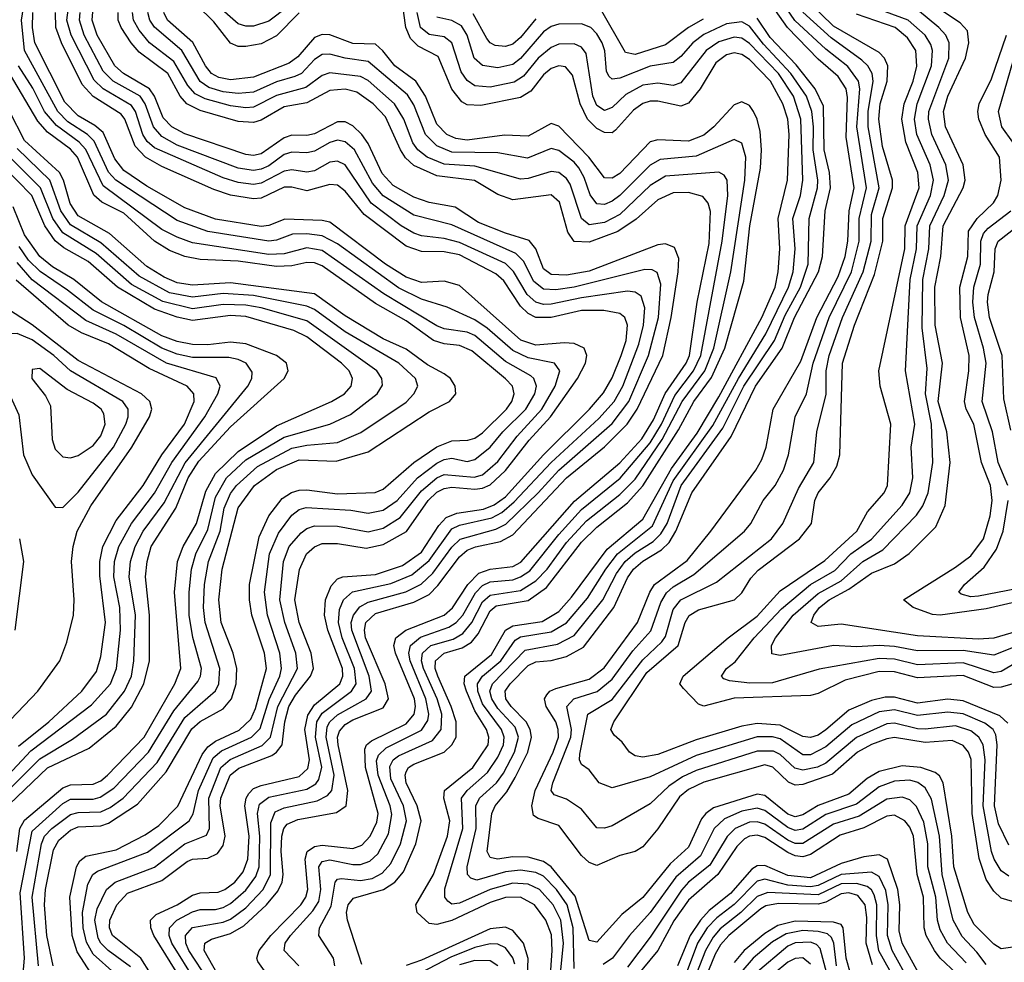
# Model space of a CAD drawing. Header units: inches. Extents: x 501365 to 657855, y 482276 to 547543.
# Tile 766 of 957: x 606617 to 609198, y 533059 to 535531. Entities that reach past the tile are written whole.
import ezdxf

# ---------------------------------------------------------------- set-up
doc = ezdxf.new("R2010")
doc.units = ezdxf.units.IN
doc.header["$MEASUREMENT"] = 0
doc.layers.add('A6503', color=7, linetype='Continuous')

msp = doc.modelspace()

# ---------------------------------------------------------------- linework, layer by layer
at = {"layer": 'A6503', "color": 5}
for points, elevation in [([(609210, 533285.7), (609190, 533299.7), (609170.9, 533330), (609164.5, 533350), (609142.2, 533470), (609147.4, 533590), (609142.5, 533630), (609131, 533650), (609110, 533666.1), (609070, 533679.5), (608990, 533671), (608970, 533671.7), (608910, 533686.5), (608890, 533684.9), (608810, 533649.1), (608730, 533581.9), (608708.6, 533571.4), (608670, 533563.2), (608648.4, 533568.4), (608610, 533604.5), (608593.1, 533613.1), (608550, 533613.2), (608390, 533562.6), (608354.2, 533545.8), (608318.6, 533521.4), (608270, 533474.9), (608170, 533417.6), (608150, 533410.9), (608130, 533412.4), (608090, 533461.1), (608050, 533487.3), (608018.4, 533498.4), (608010, 533509.9), (608014.4, 533530), (608062, 533650), (608063, 533670), (608051.2, 533730), (608069.4, 533750), (608130.4, 533769.6), (608170, 533801.4), (608224, 533876), (608271.1, 533928.9), (608297.4, 534002.6), (608312.2, 534027.8), (608330, 534044), (608383.7, 534076.3), (608516.7, 534190), (608533.7, 534210), (608566.1, 534270), (608597.5, 534310), (608619.2, 534350), (608632.3, 534390), (608649.6, 534490), (608679.5, 534550), (608696.9, 534630), (608738.5, 534750), (608797.5, 534870), (608817.5, 534950), (608817.7, 535010), (608836.4, 535090), (608811, 535250), (608818.8, 535350), (608815.3, 535370), (608787.8, 535407.8), (608730, 535453.9), (608649, 535529), (608559.6, 535659.6)], 3560), ([(606907.2, 533047.2), (606849.2, 533090), (606829.5, 533109.5), (606822.8, 533122.8), (606813.7, 533170), (606820, 533200), (606844.4, 533250), (606866.9, 533270), (606970, 533308.5), (607050, 533370), (607106.9, 533393.1), (607114.5, 533410), (607112.4, 533490), (607144.2, 533570), (607168.3, 533591.6), (607252.5, 533627.5), (607274.2, 533650), (607293.5, 533730), (607345.1, 533830), (607340.5, 533870), (607311.7, 533950), (607299.3, 534010), (607308.9, 534110), (607323.4, 534150), (607354.9, 534185.1), (607370, 534196.6), (607390, 534203.8), (607450, 534202.7), (607530, 534188.5), (607570, 534197.6), (607614.5, 534225.5), (607670, 534295.3), (607710, 534330), (607730, 534338.2), (607808.3, 534331.7), (607830, 534337.5), (607870, 534372.2), (607921.3, 534438.7), (607985.9, 534510), (608020.4, 534570), (608033.2, 534610), (608019.1, 534630), (607950, 534644.6), (607910, 534663.4), (607842.2, 534722.2), (607810, 534743.7), (607737.4, 534777.4), (607670, 534798.3), (607610, 534828), (607450, 534942.9), (607410, 534963.9), (607370, 534969.2), (607331.8, 534968.2), (607290, 534952.5), (607270, 534949.8), (607110, 534975.8), (607030, 535004.3), (606868.7, 535110), (606850, 535130.9), (606812.6, 535212.6), (606794.4, 535230), (606743.4, 535263.4), (606717.1, 535290), (606630, 535450), (606621.8, 535530), (606637.2, 535630)], 3940), ([(609219.3, 533219.3), (609190, 533227.8), (609170, 533245.6), (609150, 533277), (609131.8, 533331.8), (609113.8, 533450), (609111.1, 533591.1), (609104.4, 533610), (609090, 533628.3), (609060.9, 533640.9), (608990, 533635.7), (608910, 533648.6), (608890, 533645.7), (608850, 533630.7), (608812.8, 533610), (608747.7, 533552.3), (608670, 533525.7), (608650, 533524), (608631.9, 533531.9), (608591.1, 533571.1), (608570, 533577.5), (608410, 533531.5), (608370, 533512.7), (608346.5, 533493.5), (608290, 533409.5), (608250, 533362.1), (608230, 533350.3), (608190, 533339.5), (608130, 533313.5), (608110, 533320.9), (608090, 533339.5), (608030, 533417.9), (607976.1, 533436.1), (607964.1, 533444.1), (607959.6, 533470), (607968.2, 533510), (608015.3, 533610), (608029, 533650), (608028.8, 533670), (608022, 533690), (607996.9, 533730), (607992.6, 533750), (607999.1, 533760.9), (608006.2, 533770), (608022.7, 533777.3), (608110, 533801.5), (608148.9, 533831.1), (608236.8, 533950), (608268.3, 534030), (608281.3, 534050), (608367, 534113), (608428.9, 534190), (608546.6, 534350), (608562.3, 534377.7), (608573.6, 534410), (608592.3, 534510), (608664.1, 534635.9), (608706.1, 534750), (608762.7, 534857.3), (608780.3, 534910), (608787.7, 534950), (608791.4, 535030), (608804.3, 535090), (608783.2, 535223.2), (608786.7, 535326.6), (608783.6, 535350), (608762.2, 535382.2), (608710, 535427.3), (608629.3, 535510), (608550, 535624.1)], 3580), ([(607370, 535602.8), (607270, 535526.7), (607230, 535513.5), (607210, 535513.5), (607190, 535520.4), (607133.2, 535570)], 3660), ([(609206.7, 533686.7), (609186.1, 533706.1), (609090, 533745.1), (609050, 533749), (608970, 533738.8), (608910, 533754.5), (608885.5, 533754.5), (608850, 533745.5), (608790, 533720.9), (608730, 533668.6), (608710, 533655.4), (608690, 533649), (608670, 533651.9), (608610, 533680.9), (608550, 533685.7), (608510, 533678.2), (608390, 533642.7), (608290, 533604.7), (608250, 533597), (608230, 533600.7), (608215, 533610), (608196.5, 533636.5), (608175.3, 533655.3), (608166.2, 533670), (608174.5, 533690), (608260.5, 533819.5), (608343.4, 533890), (608361.1, 533950), (608371.6, 533968.4), (608396, 533984), (608491, 534010), (608510, 534028.3), (608533.2, 534066.8), (608552.3, 534087.7), (608660.9, 534170), (608692.7, 534210), (608701.3, 534270), (608709.6, 534290), (608741.5, 534330), (608759.3, 534360.7), (608767, 534390), (608773.8, 534630), (608805.4, 534730), (608857.6, 534862.4), (608879.5, 534950), (608879.3, 535010), (608904.9, 535090), (608904.5, 535110), (608878.8, 535198.8), (608868.8, 535270), (608872.8, 535310), (608891, 535370), (608892.2, 535410), (608883.4, 535430), (608870, 535444.8), (608750, 535514.1), (608650, 535612.3)], 3520), ([(609230, 533927.2), (609170, 533909.7), (609130, 533906.7), (608970, 533915.4), (608770, 533945.7), (608710, 533940.3), (608691.4, 533950), (608698.3, 533970), (608713.3, 533990), (608738.8, 534010), (608790, 534037.4), (608850, 534079.4), (608910, 534104.4), (608948.3, 534131.7), (609018.5, 534201.5), (609043.1, 534256.9), (609056.2, 534370), (609047.3, 534450), (609024.7, 534530), (609035.5, 534630), (609016.4, 534730), (609016, 534830), (609031.4, 534910), (609037.6, 534990), (609090.2, 535090), (609095, 535110), (609089.7, 535150), (609043.4, 535250), (609038.4, 535290), (609049.8, 535330), (609096.3, 535430), (609105.1, 535470), (609101.6, 535501.6), (609082.5, 535522.5), (608970, 535597.9)], 3420), ([(607350, 535549.1), (607290, 535488.7), (607250, 535467.9), (607210, 535460.2), (607190, 535460.8), (607170, 535469), (607125.5, 535525.5), (607080.3, 535570)], 3680), ([(608000.8, 532910), (608012.4, 533090), (608011.1, 533131.1), (607996.2, 533170), (607966.2, 533210), (607930, 533230.5), (607890, 533229.4), (607850, 533216.2), (607750, 533169), (607710, 533158.3), (607690, 533161.1), (607659.2, 533190), (607655.6, 533210), (607702.1, 533290), (607738.8, 533390), (607744.1, 533430), (607729.1, 533490), (607730.6, 533510), (607804.7, 533570), (607844.6, 533630), (607846.9, 533650), (607840.4, 533670), (607810, 533719), (607788, 533770), (607782.1, 533790), (607783.9, 533810), (607853.4, 533866.6), (607890.8, 533930), (607910, 533941.3), (607986.9, 533953.1), (608030, 533979.2), (608063.6, 534016.4), (608157.2, 534142.8), (608250, 534221), (608325.6, 534354.4), (608393, 534447), (608450, 534542), (608562.6, 534750), (608596.8, 534830), (608605.4, 534870), (608609.3, 534930), (608604.7, 535010), (608629.6, 535110), (608634.1, 535230), (608630.2, 535269.8), (608617.6, 535310), (608584.6, 535370), (608530, 535426.1), (608510, 535439.5), (608490, 535443.9), (608470, 535439), (608441.9, 535418.1), (608400.6, 535350), (608370, 535312), (608350, 535304), (608290, 535317.3), (608270, 535317.1), (608250, 535310.7), (608226.1, 535293.9), (608178.9, 535241.1), (608170, 535234.5), (608150, 535235.4), (608130, 535246), (608104.9, 535270), (608086.2, 535310), (608065.8, 535385.8), (608047.6, 535407.6), (608030, 535410.2), (608010, 535403.3), (607990, 535386.7), (607956.4, 535343.6), (607930, 535327.1), (607826.1, 535306.1), (607790, 535307.8), (607775.9, 535315.9), (607750, 535348.6), (607714.3, 535434.3), (607661.3, 535461.3), (607641.7, 535481.7), (607629.6, 535510), (607619.5, 535579.5)], 3680), ([(609230, 533845.5), (609190, 533822.1), (609170, 533818.7), (609090, 533844.8), (608970, 533839.7), (608910, 533853.9), (608870, 533855.7), (608712.3, 533827.7), (608590, 533791.8), (608531.2, 533791.2), (608477.2, 533797.2), (608463.1, 533803.1), (608456.8, 533810), (608469.3, 533830), (608492.6, 533847.4), (608542.5, 533910), (608613.6, 533986.4), (608690.1, 534049.9), (608753.6, 534086.4), (608795.4, 534130), (608850, 534168.8), (608930, 534258.2), (608950, 534290), (608958.3, 534330), (608953.7, 534410), (608963.5, 534470), (608939.1, 534610), (608951.5, 534850), (608967.8, 534930), (608969.2, 534990), (609004.5, 535070), (609012.1, 535110), (609003.1, 535150), (608968.9, 535230), (608962.7, 535270), (608969.3, 535310), (609006.9, 535410), (609010, 535450), (609005.5, 535465.5), (608990.4, 535490.4), (608945.9, 535530), (608810, 535579)], 3460), ([(606960.2, 533030), (606934.2, 533070), (606860, 533130), (606852.1, 533150), (606853.4, 533170), (606871.6, 533210), (606899.4, 533240.6), (606990, 533273.6), (607055.9, 533324.1), (607070, 533330), (607110, 533332.6), (607135.2, 533344.8), (607150, 533365.6), (607155.4, 533390), (607142.7, 533470), (607144.6, 533490), (607168.3, 533550), (607191.3, 533568.7), (607277.9, 533602.1), (607290.6, 533610), (607305.4, 533630), (607312, 533690), (607322.8, 533730), (607339.9, 533760.1), (607379.4, 533810), (607387.2, 533830), (607380.7, 533870), (607349.6, 533950), (607338.2, 534010), (607350.7, 534089.3), (607368.6, 534130), (607390, 534149.1), (607410, 534157.4), (607450, 534157.8), (607525.3, 534145.3), (607570, 534154.9), (607630.6, 534189.4), (607687.7, 534270), (607710, 534291.8), (607730, 534302), (607750, 534305.1), (607810, 534300.2), (607830, 534302.7), (607850, 534311.6), (607890, 534348.9), (607952, 534428), (608008.5, 534490), (608079.3, 534590), (608099.7, 534630), (608103.4, 534650), (608096.6, 534670), (608070, 534681.9), (608043.8, 534683.8), (607970, 534677.4), (607930.8, 534690.8), (607770, 534833.6), (607730, 534845.3), (607670, 534841.7), (607630, 534856.2), (607575.6, 534890), (607430, 534999.6), (607410, 535004.2), (607312.2, 535007.8), (607270, 534991.6), (607250, 534989), (607130, 535007.8), (607050, 535037.7), (606950, 535094.8), (606890, 535135.9), (606866, 535166), (606835.5, 535235.5), (606813.8, 535253.8), (606770, 535278.7), (606735, 535314.9), (606656.9, 535470), (606650.9, 535510), (606651.4, 535550)], 3920), ([(607042.9, 533010), (606968.3, 533130), (606960.4, 533150), (606959.9, 533170), (606975.1, 533184.9), (607030, 533210.2), (607070, 533235.5), (607090, 533241.5), (607136.9, 533243.1), (607154.5, 533250), (607181.3, 533270), (607203.1, 533296.9), (607215.3, 533330), (607218.2, 533390), (607206.9, 533470), (607210.4, 533490), (607217.7, 533502.3), (607230, 533514.8), (607250, 533523), (607350, 533546.5), (607372.5, 533567.5), (607377.1, 533590), (607364.1, 533670), (607372.3, 533707.7), (607390, 533734.1), (607455.8, 533790), (607464.2, 533810), (607463, 533830), (607425, 533930), (607416.3, 533970), (607418.8, 534010), (607433.8, 534046.2), (607450, 534065), (607463.7, 534070), (607550, 534076.3), (607620.2, 534099.8), (607670, 534135), (607715.6, 534204.4), (607734.6, 534225.4), (607762.9, 534237.1), (607832.9, 534247.1), (607861, 534259), (607890, 534280), (607990.2, 534389.8), (608110.9, 534510), (608147.1, 534552.9), (608170, 534591.7), (608193.5, 534650), (608206.5, 534690), (608210.4, 534730), (608203, 534750), (608190, 534760.6), (608148.5, 534768.5), (608090, 534768.1), (608010, 534749.8), (607969.8, 534749.8), (607950, 534760.8), (607930, 534779.8), (607885.8, 534845.8), (607864.8, 534864.8), (607770, 534914.2), (607730, 534922), (607670, 534923.2), (607630, 534937.2), (607519.9, 535019.9), (607470, 535081.1), (607450, 535097.2), (607430, 535098.8), (607370, 535082.2), (607330, 535092), (607310, 535092.2), (607250, 535063.3), (607230, 535060.9), (607170, 535070.9), (607125.7, 535085.7), (606990, 535146.2), (606947.1, 535170), (606919.5, 535199.5), (606892.5, 535270), (606882.8, 535282.8), (606809.3, 535329.3), (606780.8, 535360.8), (606726.4, 535470), (606711.7, 535510), (606710.9, 535550)], 3880), ([(607078, 533010), (607016.1, 533110), (607008.4, 533130), (607009.7, 533150), (607028.9, 533170), (607070, 533192.1), (607090, 533198.3), (607130, 533198.1), (607150, 533202.9), (607170, 533213.8), (607210, 533248.4), (607236, 533284), (607245, 533310), (607246.6, 533390), (607240.6, 533450), (607245.7, 533474.3), (607270, 533492.2), (607370, 533513.3), (607392.9, 533527.1), (607401.3, 533538.7), (607409.1, 533570.9), (607392.4, 533650), (607395.7, 533690), (607410, 533713.1), (607487.1, 533770), (607499.1, 533790), (607494.9, 533830), (607462.7, 533910), (607452.6, 533950), (607455.3, 533984.7), (607466, 534010), (607489.3, 534030.7), (607590, 534052.5), (607645, 534075), (607690, 534113.2), (607750, 534196), (607770, 534205.8), (607854.9, 534225.1), (607880.9, 534239.1), (607913.1, 534266.9), (608010, 534370), (608135.1, 534484.9), (608174.8, 534530), (608198, 534570), (608239.8, 534680.2), (608251.9, 534730), (608255.5, 534775.5), (608246.1, 534806.1), (608230, 534816.9), (608210, 534819.1), (608090, 534801.9), (608010, 534784.7), (607990, 534784.1), (607970, 534790.4), (607947.1, 534810), (607911, 534871), (607890, 534891.4), (607770, 534946.9), (607730, 534957), (607670, 534964.6), (607650, 534970.9), (607617.3, 534990), (607538.4, 535050), (607470.1, 535150.1), (607450, 535159.8), (607430, 535157.1), (607390, 535135), (607370, 535130.7), (607330, 535137.5), (607310, 535133.3), (607250, 535102.1), (607230, 535098.9), (607190, 535103.9), (607150, 535116), (606970, 535194.8), (606951.5, 535211.5), (606939.8, 535230), (606920.2, 535290), (606910, 535305.8), (606835.9, 535350), (606812.4, 535372.4), (606751.8, 535490), (606741, 535530), (606744, 535556)], 3860), ([(607111.5, 533011.5), (607060.8, 533090), (607052.4, 533110), (607051.8, 533130), (607070, 533150.9), (607150, 533164.3), (607170, 533173), (607210, 533202.4), (607255.6, 533250), (607274.7, 533290), (607275.1, 533424.9), (607286.4, 533453.6), (607310, 533464.3), (607396.9, 533483.1), (607423.5, 533496.5), (607435, 533510), (607440.9, 533550), (607420, 533650), (607423.4, 533676.6), (607430, 533690), (607450, 533708.1), (607525.1, 533750), (607539, 533770), (607533.1, 533810), (607487.2, 533930), (607486.1, 533950), (607491.7, 533970), (607508.3, 533991.7), (607530, 534003.9), (607628.9, 534031.1), (607669.4, 534050.6), (607699.9, 534080.1), (607750, 534147.5), (607771.5, 534168.5), (607865.3, 534194.7), (607891.6, 534208.4), (607975.9, 534290), (608030, 534350.2), (608170, 534472.5), (608213.6, 534530), (608265.5, 534650), (608291.1, 534750), (608297.6, 534837.6), (608288, 534868), (608274.7, 534874.7), (608255.7, 534875.7), (608070, 534830), (608022.2, 534822.2), (607990, 534824.3), (607964.3, 534844.3), (607937.5, 534897.5), (607917.7, 534917.7), (607750, 534992.6), (607650, 535018.3), (607570, 535069), (607541.9, 535101.9), (607494.6, 535190), (607470, 535211), (607450, 535214.6), (607430, 535208.5), (607390, 535186.1), (607370, 535181.4), (607330, 535183.9), (607310, 535177.1), (607270, 535147.9), (607250, 535138.7), (607230, 535135.3), (607190, 535141.8), (607030, 535202.3), (606990, 535224.4), (606967.5, 535250), (606946.3, 535310), (606932.9, 535330), (606862.4, 535370), (606835.9, 535395.9), (606785.9, 535490), (606773.9, 535530), (606775.5, 535550)], 3840), ([(607146.1, 533010), (607100.4, 533090), (607102.6, 533110), (607120, 533120), (607170, 533135.3), (607204.8, 533155.2), (607264.3, 533210), (607294, 533246), (607304.8, 533270), (607307.7, 533290), (607302.2, 533350), (607304.1, 533390), (607309.4, 533410.6), (607318.5, 533421.5), (607346, 533434), (607447.4, 533452.6), (607472.8, 533470), (607477.1, 533510), (607452.1, 533630), (607450.3, 533650), (607454.9, 533665.1), (607470, 533682.8), (607490, 533695.3), (607570, 533726.8), (607583.4, 533750), (607575, 533790), (607523.8, 533910), (607520.4, 533930), (607524.2, 533950), (607550, 533974), (607650, 534003.9), (607690, 534024.2), (607712.9, 534047.1), (607770, 534122.8), (607790, 534139.6), (607811.4, 534148.6), (607877.2, 534162.8), (607910, 534179.8), (608050, 534329.4), (608150, 534410.9), (608209.4, 534470), (608235.5, 534510), (608302.8, 534650), (608324.2, 534750), (608343.3, 534870), (608344.7, 534904.7), (608333.8, 534933.8), (608310, 534943.5), (608290, 534940.5), (608110, 534871.9), (608050, 534860.8), (608010, 534863.1), (607990, 534877.8), (607970, 534930), (607952.1, 534952.1), (607890, 534970.8), (607819.2, 534999.2), (607758.9, 535038.9), (607690, 535051.6), (607650, 535065.2), (607596.1, 535096.1), (607567.3, 535127.3), (607530, 535206.3), (607514.2, 535230), (607490, 535252.7), (607470, 535262.7), (607450, 535263.4), (607390, 535231.5), (607370, 535227.5), (607330, 535228.5), (607310, 535221.3), (607250, 535178.8), (607230, 535174.9), (607210, 535177.1), (607050, 535231.7), (607015.6, 535250), (606993.5, 535273.5), (606970.6, 535330), (606956.9, 535350), (606889.4, 535389.4), (606866.6, 535410), (606820, 535490), (606806.7, 535530), (606808.8, 535551.2)], 3820), ([(607278.2, 533010), (607241.2, 533061.2), (607238.4, 533070), (607244.3, 533090), (607275.2, 533130), (607354.1, 533210), (607366.7, 533230), (607371.9, 533250), (607365.7, 533330), (607370.9, 533350), (607390, 533363.2), (607410, 533367), (607490, 533358), (607513.7, 533366.3), (607535.9, 533390), (607553.5, 533426.5), (607556.8, 533450), (607523.8, 533570), (607521.7, 533618.3), (607526.3, 533630), (607539.6, 533640.4), (607630, 533684.4), (607650.8, 533710), (607654.6, 533730), (607652.2, 533750), (607602.2, 533870), (607598.1, 533890), (607602.7, 533910), (607629.1, 533930), (607730, 533970), (607751.3, 533988.7), (607791.5, 534050), (607820.3, 534079.7), (607850, 534090.5), (607910, 534097.6), (607931, 534109), (608071.1, 534268.9), (608190, 534369.2), (608248, 534432), (608277.9, 534482.1), (608308.9, 534551.1), (608364, 534630), (608372.3, 534650), (608393.2, 534790), (608424.4, 534944.4), (608427.6, 535027.6), (608421.6, 535050), (608407.4, 535067.4), (608370, 535077.8), (608330, 535077.1), (608290, 535058.8), (608232.5, 535007.5), (608184.5, 534975.5), (608110, 534947.2), (608070, 534949.4), (608053.8, 534973.8), (608032.2, 535052.2), (608010, 535071.9), (607910, 535058.4), (607870, 535072.4), (607809.5, 535109.5), (607710, 535121.1), (607650, 535148.4), (607628.6, 535168.6), (607614.9, 535190), (607575.9, 535275.9), (607543.2, 535310), (607500.8, 535340.8), (607470, 535349.1), (607430, 535345.1), (607370, 535312.5), (607310, 535302), (607250, 535267), (607230, 535261.3), (607190, 535264.1), (607090, 535292.8), (607055, 535310), (607037.7, 535330), (607005.4, 535390), (606930, 535445.3), (606908.9, 535470), (606882.8, 535510), (606875.3, 535530), (606875.5, 535550)], 3780), ([(607348.8, 533050), (607310.4, 533090.4), (607313.1, 533110), (607326.5, 533130), (607385.2, 533194.8), (607400.8, 533219.2), (607406.4, 533250), (607401.3, 533310), (607410, 533323.4), (607430, 533328.5), (607490, 533315.6), (607510, 533315.6), (607535.2, 533324.8), (607556.1, 533343.9), (607583.8, 533396.2), (607592.9, 533447.1), (607588.1, 533470), (607556.9, 533550), (607552.5, 533587.5), (607557.3, 533602.7), (607577.8, 533622.2), (607670, 533668.4), (607686.7, 533693.3), (607689.8, 533710.2), (607682, 533750), (607640.9, 533850), (607636.9, 533870), (607641.3, 533890), (607667.8, 533912.2), (607741.8, 533938.2), (607761.2, 533950), (607778.3, 533970), (607811.7, 534028.3), (607830, 534047.8), (607850, 534057), (607910, 534062.2), (607930, 534069.7), (607953.8, 534086.1), (608030, 534180.7), (608090, 534246.3), (608190.8, 534329.1), (608270, 534421.5), (608299.1, 534470), (608334.3, 534545.7), (608383.1, 534610), (608402.2, 534650), (608458.5, 534950), (608473.2, 535070), (608471.7, 535110), (608463.2, 535123.2), (608450, 535131.4), (608310, 535120.7), (608270, 535096.5), (608190, 535019.8), (608150, 534999.2), (608110, 534993.2), (608089.6, 535009.6), (608059.7, 535099.7), (608050, 535114.8), (608030, 535129.9), (608010, 535133.2), (607950, 535114.4), (607930, 535112.5), (607810, 535146.9), (607730, 535151.8), (607685.4, 535170), (607660.5, 535190), (607647.6, 535207.6), (607624, 535270), (607599.7, 535310), (607530, 535371.2), (607510, 535382.2), (607430, 535391.4), (607410, 535384.5), (607367.2, 535352.8), (607290, 535331.9), (607230, 535301.8), (607210, 535299.7), (607170, 535305.3), (607103.3, 535323.2), (607076.8, 535336.8), (607058.1, 535358.1), (607021.1, 535421.1), (606957, 535470), (606930, 535503.2), (606915, 535530), (606912.9, 535550)], 3760), ([(607443, 533050), (607439.3, 533070), (607400.9, 533130), (607403, 533150), (607433.6, 533206.4), (607444.3, 533270), (607450, 533277.5), (607460.9, 533279.1), (607510, 533273.9), (607540.7, 533279.3), (607567, 533293), (607590, 533318.1), (607615.3, 533370), (607630.9, 533430), (607622.8, 533470), (607590, 533540.9), (607587, 533573), (607595.6, 533590), (607610, 533600.9), (607699.4, 533640.6), (607721.9, 533670), (607723.7, 533710), (607711, 533750), (607675.3, 533830), (607670.3, 533850), (607672.7, 533870), (607694.6, 533890), (607753, 533907), (607778.8, 533921.2), (607802.4, 533950), (607830, 534004.2), (607850, 534022.3), (607930, 534034.5), (607970, 534059.2), (608000, 534090), (608050, 534159.8), (608103, 534217), (608190, 534286.1), (608230, 534326.5), (608301.2, 534430), (608353.9, 534530), (608413.3, 534610), (608436.9, 534670), (608480.7, 534870), (608518.1, 535110), (608520.3, 535170), (608510, 535207.3), (608490, 535216.4), (608390, 535172.9), (608295.4, 535164.7), (608270, 535149.7), (608190.3, 535070), (608170, 535054.9), (608150, 535046.5), (608130, 535048), (608111.9, 535071.9), (608096.7, 535116.7), (608082.4, 535142.4), (608070, 535157.1), (608030, 535187.7), (608010, 535192.8), (607948.1, 535168.1), (607870, 535181.8), (607750, 535183.5), (607710, 535200), (607680.4, 535230), (607650, 535307.5), (607633.5, 535333.5), (607530, 535421.1), (607470, 535429.7), (607430, 535440.9), (607410, 535439.8), (607390, 535426.6), (607355.8, 535390), (607338.4, 535381.6), (607290, 535367.5), (607230, 535341.2), (607190, 535337.6), (607150, 535341.9), (607113, 535353), (607090, 535369.1), (607041.7, 535450), (606970, 535511.6), (606958.1, 535530), (606953, 535550)], 3740), ([(607514.1, 533054.1), (607476.2, 533170), (607473.9, 533190), (607477.9, 533210), (607492.2, 533227.8), (607570.6, 533250), (607600.2, 533270), (607623.3, 533296.7), (607655.8, 533370), (607669.2, 533430), (607658.8, 533470), (607630, 533530), (607627, 533550), (607630, 533558.8), (607636.3, 533570), (607650, 533578.9), (607730, 533610), (607750, 533630), (607760.8, 533650), (607761.1, 533690), (607748.3, 533730), (607712.9, 533810), (607706.3, 533830), (607706.6, 533850), (607729.5, 533870), (607776.4, 533883.6), (607800.9, 533899.1), (607818.9, 533921.1), (607850, 533981.2), (607866, 533994), (607950, 534007.9), (607997.8, 534042.2), (608090, 534160.9), (608130, 534200.4), (608210, 534263.9), (608250, 534308.4), (608344.1, 534455.9), (608383.9, 534530), (608430, 534592.5), (608465.6, 534670), (608515, 534845), (608530.4, 534990.4), (608558.5, 535141.5), (608561.6, 535190), (608558, 535238), (608550.3, 535270.3), (608540.3, 535290), (608530, 535305.6), (608510, 535315.7), (608490, 535307.2), (608436.8, 535250), (608410, 535228.5), (608370, 535212.5), (608290, 535215.9), (608270, 535210.2), (608190, 535127.3), (608170, 535115.2), (608150, 535116.3), (608109.2, 535170), (608030, 535251.4), (608010, 535259.1), (607950, 535225.9), (607888.2, 535228.2), (607790, 535215.1), (607759.8, 535219.8), (607736.7, 535230), (607710, 535257.1), (607680.4, 535330), (607655.7, 535370), (607600.4, 535410), (607569.3, 535449.3), (607550, 535466.4), (607490, 535468.7), (607430, 535491.4), (607410, 535492.1), (607390, 535484.3), (607346.1, 535433.9), (607323.2, 535416.8), (607230, 535379.8), (607170, 535372.9), (607139.2, 535379.2), (607119.8, 535390), (607103.9, 535410), (607070.9, 535470.9), (607004.3, 535530), (606994.9, 535550)], 3720), ([(608033, 533013), (608042.1, 533110), (608035.3, 533170), (608015.3, 533210), (607979.6, 533250), (607950, 533264.5), (607910, 533267.2), (607849.8, 533250.2), (607770, 533214.1), (607750, 533211.6), (607739.6, 533219.6), (607731.6, 533230), (607731.8, 533251.8), (607778.4, 533410), (607775.5, 533490), (607789.9, 533510), (607842.9, 533557.1), (607870, 533597.1), (607885.1, 533630), (607886.8, 533650), (607879.5, 533670), (607830, 533737), (607817.6, 533770), (607817.2, 533790), (607830, 533810), (607878, 533850), (607915.8, 533904.2), (607930, 533912.6), (608010, 533925.8), (608050.5, 533949.5), (608105.7, 534014.3), (608153.2, 534090), (608184.3, 534130), (608275.9, 534204.1), (608330, 534322.1), (608433.5, 534466.5), (608500.7, 534590), (608573.1, 534706.9), (608632.4, 534830), (608644.1, 534870), (608649.4, 534930), (608643.5, 535010), (608663.4, 535070), (608670, 535110), (608664.3, 535270), (608645.2, 535330), (608605.6, 535390), (608530, 535468.2), (608510, 535482.6), (608490, 535485.3), (608450, 535472.6), (608416.4, 535450), (608350, 535364.9), (608330, 535358.4), (608290, 535364.8), (608250, 535359.2), (608205.7, 535334.3), (608170, 535300.7), (608150, 535293.1), (608130, 535306.1), (608119.6, 535330), (608101.9, 535441.9), (608090, 535458.5), (608070, 535468), (608030, 535466.7), (608010, 535458.2), (607976, 535430), (607937.6, 535382.4), (607912.9, 535367.1), (607850, 535354.2), (607810, 535357.8), (607790, 535371.5), (607774.5, 535394.5), (607750, 535470.3), (607730, 535485.6), (607690, 535491.9), (607667.5, 535510), (607658.8, 535550)], 3660), ([(607970, 535533.3), (607930, 535483.9), (607910, 535467.1), (607890, 535460.2), (607863.6, 535463.6), (607850, 535470.3), (607841.2, 535481.2), (607805.9, 535545.9)], 3620), ([(609210, 533366.4), (609182.5, 533422.5), (609171.9, 533470), (609179.4, 533630), (609175.7, 533655.7), (609168.8, 533670), (609146.8, 533686.8), (609090, 533711.2), (609050, 533715.3), (608970, 533706.4), (608910, 533721.3), (608870, 533716.1), (608797.9, 533682.1), (608730, 533624.6), (608690, 533603.1), (608670, 533603.5), (608610, 533645), (608590, 533650.8), (608549.7, 533650.3), (608390, 533602.1), (608270, 533545.9), (608170, 533516.7), (608135.5, 533530), (608110, 533564), (608090, 533578), (608084.8, 533590), (608085.4, 533605.4), (608106.4, 533710), (608170, 533748.7), (608250, 533852.6), (608300.5, 533899.5), (608310, 533913.9), (608330, 533984.2), (608349.7, 534010), (608443.6, 534056.4), (608587.3, 534170), (608617.1, 534210), (608658.2, 534301.8), (608698.3, 534370), (608706.4, 534450), (608730.7, 534549.3), (608731.3, 534610), (608738.6, 534650), (608773.4, 534750), (608828.3, 534870), (608848.9, 534950), (608850, 535020.2), (608870.1, 535090), (608840.6, 535250), (608840.6, 535290), (608854, 535370), (608851.3, 535390), (608840.2, 535410), (608824.8, 535424.8), (608743.6, 535483.6), (608670, 535550.4)], 3540), ([(608408.1, 535531.9), (608369.9, 535510.1), (608310, 535465.3), (608230, 535439.5), (608205.1, 535445.1), (608139.1, 535559.1)], 3620), ([(609230, 533791.9), (609190, 533780.6), (609170, 533780), (609090, 533811.8), (608970, 533805), (608910, 533821), (608870, 533822), (608780.5, 533799.5), (608710, 533764.2), (608690, 533758.6), (608490, 533752.3), (608410, 533731.1), (608396.1, 533736.1), (608357, 533777), (608347.7, 533790), (608356.3, 533810), (608474, 533910), (608550, 533966.7), (608610, 534033.8), (608727.2, 534112.8), (608810.9, 534190), (608839.3, 534240.7), (608882.6, 534290), (608891.9, 534310), (608900.1, 534470), (608872.7, 534570), (608869.3, 534610), (608937.2, 534930), (608937.6, 534990), (608974.6, 535090), (608971.5, 535130), (608940, 535210), (608929.2, 535270), (608935.4, 535310), (608958.9, 535370), (608968.8, 535408.8), (608965.6, 535450), (608943.7, 535483.7), (608911.9, 535510), (608810, 535545.5)], 3480), ([(609230, 533888.5), (609170, 533864.8), (609090, 533876.7), (608970, 533875.9), (608910, 533887.7), (608870, 533890.3), (608810, 533886.6), (608750, 533890.2), (608610, 533863.9), (608588.4, 533868.4), (608587.8, 533890), (608598.1, 533910), (608644.8, 533970), (608710, 534026.5), (608770, 534060), (608826.9, 534110), (608879.5, 534140.5), (608967.9, 534232.1), (608984.1, 534255.9), (608997.9, 534290), (609010.2, 534370), (609006.9, 534470), (608991.5, 534550), (608995.9, 534615.9), (608982.8, 534722.8), (608984.6, 534850), (609000, 534930), (609003, 534990), (609040.1, 535070), (609051.6, 535110), (609044.6, 535150), (609008, 535230), (608999.1, 535270), (608999.9, 535290), (609052.1, 535430), (609053.3, 535470), (609044.4, 535490), (609026.6, 535510), (608970, 535556.8)], 3440), ([(608070, 533043.1), (608067.6, 533150), (608052.2, 533210), (608024.2, 533250), (607990, 533284.9), (607970, 533295), (607930, 533301.4), (607890, 533296.6), (607815, 533275), (607799.8, 533279.8), (607791, 533290), (607790.2, 533310), (607813.5, 533410), (607812.6, 533470), (607822.4, 533490), (607866.8, 533530), (607884.8, 533555.2), (607914.2, 533610), (607924.7, 533650), (607915.6, 533675.6), (607870, 533724.8), (607854.2, 533750), (607849.6, 533770), (607855.9, 533790), (607942, 533878), (608026.8, 533893.2), (608070, 533916), (608145.9, 534010), (608181.5, 534078.5), (608204.2, 534110), (608230, 534133.1), (608277.3, 534162.7), (608297.5, 534182.5), (608313.9, 534210), (608351.1, 534310), (608460.2, 534459.8), (608515.1, 534570), (608595.5, 534690), (608623.7, 534756.3), (608664, 534830), (608683.8, 534890), (608686.3, 535010), (608708, 535090), (608709.2, 535110), (608696.5, 535190), (608698.1, 535250), (608693.7, 535290), (608679.2, 535330), (608638.7, 535390), (608566.7, 535466.7), (608530, 535513.7), (608510, 535525.5), (608470, 535519.6), (608410, 535492.2), (608381.4, 535470), (608350, 535434.2), (608330, 535418.4), (608270, 535408.6), (608190, 535377.3), (608170, 535374.6), (608161.8, 535381.8), (608154.9, 535394.9), (608150.5, 535449.5), (608144.1, 535470), (608130, 535494), (608114, 535510), (608090, 535520.1), (608030, 535518.7), (608010, 535513), (607990, 535499.2), (607930, 535429.1), (607910, 535413.8), (607870, 535404.7), (607830, 535410.6), (607808.3, 535430), (607790, 535490), (607775.1, 535515.1), (607750, 535528.5), (607710, 535537.3)], 3640), ([(609250, 533103.1), (609190, 533095.2), (609170, 533107.3), (609118.9, 533158.9), (609102.3, 533190), (609065.7, 533310), (609060.3, 533390), (609037.6, 533530), (609028.2, 533548.2), (609017, 533557), (608979.3, 533570), (608930, 533574.8), (608870, 533559.6), (608838.2, 533541.8), (608790, 533500.4), (608710, 533470.6), (608670, 533446.3), (608650, 533440.9), (608630, 533447.7), (608570, 533497), (608550, 533500.5), (608435.8, 533464.1), (608415.1, 533450), (608404.2, 533435.8), (608370, 533361), (608322, 533318), (608250, 533229.3), (608195.1, 533184.9), (608130, 533112.3), (608110, 533117), (608072.8, 533232.8), (608010, 533310.2), (607990, 533324), (607950, 533335.4), (607910, 533335.9), (607869.7, 533329.7), (607850, 533333.9), (607842.2, 533350), (607854.9, 533450), (607863.3, 533470), (607893.6, 533506.4), (607916, 533544), (607948.9, 533610), (607958.3, 533650), (607955.3, 533670), (607944.8, 533690), (607905.3, 533730), (607891.6, 533750), (607889.6, 533770.5), (607902.5, 533790), (607950, 533837.3), (607970, 533847.2), (608010, 533851), (608050, 533861.2), (608094.5, 533885.5), (608174.3, 533990), (608210, 534067.9), (608225.6, 534090), (608250, 534111.6), (608299.2, 534140.8), (608319.5, 534160.5), (608336.9, 534190), (608378.4, 534290), (608482.2, 534437.8), (608545.4, 534570), (608615.4, 534670), (608647.9, 534750), (608711.2, 534870), (608721.2, 534910), (608728, 535030), (608742.6, 535090), (608739.5, 535130), (608726.1, 535190), (608723.9, 535303.9), (608702, 535350), (608652.4, 535412.4), (608584.4, 535484.4), (608550, 535535.1)], 3620), ([(609230, 534005), (609150, 533986), (609030, 533969.4), (609010, 533971.1), (608958.7, 533990), (608933.8, 534010), (609070, 534095.3), (609110, 534125.4), (609143.4, 534170), (609160.7, 534230), (609165.9, 534270), (609161.5, 534310), (609138.3, 534370), (609118, 534470), (609098.2, 534510), (609093.6, 534530), (609104.8, 534610), (609105.6, 534650), (609083.1, 534750), (609081.3, 534830), (609101.9, 534910), (609104, 534976), (609126.3, 535010), (609169.4, 535050.6), (609181.2, 535070), (609189.5, 535110), (609184.8, 535170), (609147.3, 535230), (609131.3, 535270), (609128.7, 535290), (609132.3, 535310), (609164.4, 535375.6), (609203.2, 535490)], 3380), ([(609220.5, 535210), (609191.6, 535250), (609182.4, 535290), (609230, 535453.1)], 3360), ([(606804.6, 533030), (606767.3, 533087.3), (606754.9, 533130), (606748.5, 533230), (606766, 533310), (606774.6, 533325.4), (606790, 533337.6), (606870, 533354.2), (606946.2, 533393.8), (606981.6, 533418.4), (607031.6, 533468.4), (607095.4, 533604.6), (607110, 533624.5), (607130, 533638.9), (607192.3, 533667.7), (607222.8, 533697.2), (607234.8, 533725.2), (607264.1, 533830), (607258.3, 533870), (607225.5, 533970), (607219.2, 534010), (607219.1, 534050), (607244.9, 534175.1), (607270, 534230.1), (607304.8, 534275.2), (607329.1, 534290.9), (607350, 534297.1), (607370, 534298.5), (607450, 534287.5), (607548.9, 534291.1), (607570, 534299.6), (607649.8, 534370.2), (607710, 534410.7), (607750, 534426.6), (607792.1, 534428), (607810, 534433.8), (607830, 534447.9), (607893, 534510), (607907.1, 534530), (607913.5, 534550), (607908.6, 534570), (607890, 534589.6), (607802.3, 534662.3), (607770, 534676.8), (607730, 534680.7), (607701.9, 534690), (607630, 534741.6), (607550, 534786.6), (607410, 534885.5), (607390, 534893.3), (607370, 534894.2), (607330, 534885.4), (607290, 534883.8), (607190, 534898.1), (607090, 534902.1), (607050, 534909.6), (607010, 534926), (606970.6, 534950), (606890, 535023.2), (606832.5, 535052.5), (606811.1, 535071.1), (606768.3, 535170), (606750, 535191.5), (606690, 535236.4), (606664.5, 535264.5), (606590.3, 535390.3)], 3980), ([(606866.1, 533030), (606810, 533081.2), (606791.9, 533111.9), (606783.2, 533150), (606781.6, 533190), (606795.7, 533264.3), (606809, 533290), (606821.4, 533298.6), (606952, 533348), (607061.2, 533430), (607071.6, 533448.4), (607085.4, 533510), (607124.6, 533595.4), (607146, 533614), (607225, 533650), (607247.2, 533672.8), (607271.1, 533748.9), (607298.7, 533810), (607303.4, 533830), (607298.5, 533870), (607266.7, 533970), (607258.6, 534030), (607272.2, 534130), (607295.1, 534184.8), (607330, 534232.2), (607350, 534246.9), (607367.7, 534252.3), (607484.6, 534244.6), (607530, 534236.7), (607570, 534245), (607606.6, 534270), (607659.5, 534330), (607710, 534368.1), (607730, 534378), (607750, 534381.1), (607790, 534372.7), (607810, 534377.4), (607850, 534409.8), (607883.6, 534450), (607944, 534510), (607967.5, 534550), (607971.5, 534570), (607964.8, 534590), (607956.7, 534596.8), (607890, 534635.1), (607810, 534702.9), (607790, 534711.9), (607730, 534720.4), (607710, 534728), (607571.8, 534811.8), (607410, 534925.3), (607370, 534932.6), (607310, 534916.9), (607270, 534915.3), (607070, 534946.1), (607030, 534960.3), (606990, 534981.1), (606835.5, 535095.5), (606790, 535190.4), (606772.8, 535210), (606713.7, 535253.7), (606681.7, 535290), (606651.1, 535351.1), (606613.7, 535410)], 3960), ([(606705.1, 533050), (606688.5, 533130), (606682, 533210), (606684.3, 533250), (606705.8, 533354.2), (606719.9, 533380.1), (606750, 533405.7), (606770, 533414.5), (606830, 533417.7), (606850, 533423.9), (606925.7, 533474.3), (607001.4, 533558.6), (607068.1, 533671.9), (607090, 533690.9), (607150, 533723.8), (607172.6, 533750), (607184.6, 533790), (607186.1, 533830), (607176.8, 533870), (607145.4, 533950), (607138.9, 534010), (607147.5, 534090), (607190, 534251.2), (607232.9, 534310), (607290, 534351.9), (607350, 534377.3), (607446.5, 534373.5), (607530, 534397.6), (607690, 534503), (607743.7, 534530), (607760.1, 534550), (607758.1, 534570), (607746, 534590), (607730, 534602.7), (607686.2, 534626.2), (607630, 534666.7), (607570, 534694.1), (607470, 534754.3), (607390, 534812.2), (607170, 534841.3), (607070, 534835), (607030, 534840.6), (606995.4, 534855.4), (606950, 534883.5), (606852.7, 534970), (606770, 535016.9), (606749, 535049), (606731.7, 535110), (606721, 535130), (606630, 535214.4), (606590.6, 535290.6)], 4020), ([(606666.6, 533050), (606650.1, 533230), (606674.2, 533370), (606682.4, 533390), (606701.1, 533410), (606750, 533446.6), (606770, 533452.3), (606830, 533454.3), (606854.4, 533465.6), (606888, 533490), (606977, 533583), (607050, 533701.2), (607130, 533771.2), (607139, 533790), (607141.9, 533830), (607102.8, 533950), (607099.2, 533990), (607101.8, 534050), (607112, 534110), (607142.8, 534190), (607153.1, 534250), (607170, 534288.7), (607185.4, 534310), (607240.6, 534359.4), (607330, 534407.2), (607370, 534415.6), (607450, 534422.3), (607511.5, 534448.5), (607630, 534528.1), (607650.4, 534550), (607660.6, 534570), (607654.7, 534590), (607610.7, 534630), (607470, 534712.9), (607390, 534771.2), (607370, 534779.9), (607230, 534807.4), (607150, 534813.3), (607070, 534803.4), (607010, 534815.1), (606930, 534858), (606830, 534945.9), (606750, 534993.2), (606725.2, 535030), (606696.2, 535110), (606610, 535193.1)], 4040), ([(606625.8, 533030), (606629.8, 533070), (606618, 533242), (606650, 533403.7), (606730, 533475.8), (606750, 533486.9), (606810, 533487.6), (606827.9, 533492.1), (606863.7, 533516.3), (606954.7, 533610), (607021.5, 533718.5), (607083.9, 533796.1), (607091.1, 533810), (607093.3, 533830), (607070.8, 533910.8), (607061.5, 533970), (607060.9, 534030), (607067.4, 534090), (607078.3, 534130), (607110, 534194.3), (607130, 534279.4), (607159.5, 534330), (607210, 534376.6), (607310, 534435.9), (607430, 534470.3), (607484.3, 534495.7), (607554.3, 534550), (607567.6, 534572.4), (607566.6, 534590), (607553.1, 534610), (607370, 534741.3), (607250, 534775.8), (607210, 534782.7), (607150, 534784.4), (607070, 534772.7), (606992.1, 534792.1), (606910, 534836.7), (606817.6, 534917.6), (606730, 534971.9), (606703.7, 535010), (606671.4, 535090), (606590.8, 535170.8)], 4060), ([(606609.5, 533350), (606617.8, 533410), (606630, 533431.9), (606730, 533517.1), (606750, 533524.8), (606810, 533526.6), (606830, 533535.2), (606847.4, 533550), (606942.9, 533650), (607023.7, 533790), (607039.1, 533830), (607022.9, 534030), (607030.6, 534110), (607045.6, 534150), (607080.9, 534210), (607105.1, 534294.9), (607130, 534341.1), (607190, 534398.8), (607290, 534466), (607434.5, 534530), (607468.4, 534550), (607485.9, 534570), (607489.6, 534590), (607480.3, 534610), (607460.8, 534630), (607370, 534699.3), (607336, 534716), (607210, 534752.8), (607170, 534755.6), (607070, 534742.2), (607030, 534750.9), (606970, 534772.1), (606873.2, 534830), (606796.9, 534896.9), (606732.7, 534932.7), (606710, 534951), (606683, 534990), (606649.1, 535070), (606569.8, 535150)], 4080), ([(606590, 533474.4), (606690, 533569.4), (606798.9, 533621.1), (606870, 533678.5), (606910, 533728.7), (606942.1, 533790), (606957.5, 533850), (606956.9, 533970), (606947, 534070), (606951.2, 534110), (606961.8, 534150), (607026.3, 534250), (607058.9, 534330), (607086.6, 534373.4), (607170, 534463), (607309.9, 534590), (607320.8, 534610), (607316, 534630), (607290.4, 534650), (607210, 534680.8), (607170, 534685.6), (607110, 534678.7), (607070, 534679.2), (607030, 534687.3), (606990, 534702.4), (606831.4, 534791.4), (606759, 534850), (606702.9, 534882.9), (606670, 534909.8), (606630, 534966.6), (606600.1, 535040.1)], 4120), ([(609206.9, 534310), (609182.1, 534370), (609167.2, 534450), (609139.7, 534530), (609150.4, 534630), (609143.4, 534670), (609119.6, 534750), (609114.9, 534790), (609118.3, 534830), (609135.8, 534890), (609136.2, 534950), (609142.9, 534970), (609155.5, 534984.5), (609214.7, 535030)], 3360), ([(609214.9, 534454.9), (609196.8, 534536.8), (609191.9, 534650), (609159.2, 534750), (609153.9, 534790), (609155.9, 534810), (609171.6, 534870), (609174.2, 534930), (609182, 534950), (609230, 534988.1)], 3340), ([(606570, 533493.1), (606670, 533593.2), (606755.5, 533644.5), (606844.5, 533710), (606891.7, 533770), (606910, 533810), (606916.6, 533850), (606920.4, 533970), (606903.9, 534070), (606907.5, 534110), (606919.7, 534150), (606940.6, 534190), (606995.5, 534264.5), (607050.7, 534369.3), (607214.7, 534570), (607225.9, 534590), (607226.4, 534606.4), (607210.4, 534630), (607190, 534639.8), (607164.8, 534644.8), (607070, 534645.4), (607030, 534654.2), (606990, 534669.6), (606890, 534729.5), (606809.5, 534769.5), (606742.1, 534822.1), (606670.3, 534870.3), (606640.5, 534900.5), (606615.9, 534935.9)], 4140), ([(606550, 533512), (606646.3, 533613.7), (606805.4, 533734.6), (606855.2, 533790), (606870.8, 533830), (606881.7, 533930), (606879.9, 533990), (606863.4, 534070), (606865.3, 534110), (606876.5, 534150), (606910, 534210), (606970.8, 534289.2), (607015.7, 534370), (607102.6, 534490), (607136.6, 534550), (607142.2, 534570), (607131.7, 534591.7), (607001.5, 534630), (606870, 534706.5), (606790, 534742.2), (606650, 534848.8), (606610, 534894.6)], 4160), ([(606614.1, 533625.9), (606693.4, 533690), (606779.5, 533770), (606818, 533822), (606830, 533861.5), (606841.7, 533950), (606827.2, 534072.8), (606827.4, 534110), (606834.7, 534150), (606870, 534217.9), (606940.8, 534310), (606990, 534390), (607049.1, 534470), (607074.3, 534530), (607073.4, 534550), (607056.3, 534570), (606956.7, 534616.7), (606850, 534680.8), (606778.9, 534710), (606744.3, 534730), (606607.8, 534847.8)], 4180), ([(606520.3, 533619.7), (606664.2, 533770), (606722.3, 533850), (606740.8, 533899.2), (606757.8, 533970), (606759.5, 534010), (606753, 534110), (606757, 534150), (606767.9, 534190), (606803.4, 534256.6), (606911.1, 534410), (606957.4, 534490), (606963.7, 534510), (606958.4, 534530), (606936.3, 534550), (606770, 534637.6), (606650, 534731.1), (606590, 534769.1)], 4220), ([(609230, 534038.6), (609130, 534019), (609110, 534017.9), (609084.5, 534024.5), (609078.9, 534030), (609093.2, 534050), (609144.8, 534095.2), (609177, 534143), (609194.5, 534190), (609208.3, 534270)], 3360), ([(606616.7, 534170), (606626.7, 534110), (606604.6, 533930)], 4220), ([(609150, 533053.3), (609126.2, 533086.2), (609087.2, 533127.2), (609064.2, 533170), (609034.7, 533290), (609028.3, 533390), (609006.8, 533486.8), (608990, 533516.5), (608970.9, 533530.9), (608950, 533536.8), (608910, 533534.8), (608870, 533519.6), (608810, 533474), (608730, 533446.8), (608670, 533408.1), (608650, 533404.7), (608630, 533412.5), (608570, 533457.8), (608550, 533463.7), (608510, 533455.8), (608464.4, 533435.6), (608437.5, 533410), (608401.5, 533338.5), (608337.1, 533282.9), (608270, 533190), (608215.5, 533130), (608171.1, 533070), (608146.7, 533053.3)], 3640), ([(609097.7, 533057.7), (609049.2, 533110), (609030, 533144.9), (609023.1, 533170), (609018.1, 533230), (608997.5, 533310), (608997.5, 533370), (608986.8, 533426.8), (608968, 533468), (608950, 533485.3), (608930, 533492.6), (608890, 533487.6), (608817.4, 533442.6), (608750, 533422), (608670, 533370.7), (608650, 533370.8), (608630, 533379.7), (608570, 533421.3), (608550, 533427.5), (608530, 533426.6), (608492.7, 533410), (608471.1, 533388.9), (608425.7, 533314.3), (608370.3, 533269.7), (608351.4, 533248.6), (608270, 533125.8), (608210, 533047.1)], 3660), ([(609072.3, 533030), (609030, 533070), (609015.2, 533090), (608993.1, 533130), (608987.4, 533150), (608985.7, 533230), (608969.7, 533290), (608959.4, 533390), (608950, 533413.4), (608937.5, 533430), (608910, 533445.1), (608890, 533443), (608830, 533412.2), (608767.5, 533392.5), (608690, 533342), (608670, 533336.1), (608650, 533338.4), (608630, 533347.5), (608570, 533386.8), (608550, 533392.4), (608530, 533390.1), (608517.2, 533382.8), (608497.1, 533362.9), (608446.8, 533290), (608370, 533222.4), (608332, 533168), (608289.4, 533090), (608210, 532994)], 3680), ([(608973.5, 533030), (608929.8, 533110), (608922.4, 533142.4), (608924, 533210), (608918.4, 533250), (608891.5, 533330), (608870, 533341.3), (608830, 533335.9), (608770, 533318.6), (608690, 533281), (608630, 533286.7), (608570, 533313.6), (608550, 533312.3), (608536.3, 533303.7), (608480.1, 533239.9), (608424.6, 533195.4), (608401.1, 533170), (608374.2, 533130), (608341.3, 533050)], 3720), ([(608950, 533006.3), (608903.7, 533090), (608891.8, 533130), (608893.3, 533210), (608887.6, 533247.6), (608870, 533284.6), (608850, 533296.2), (608770, 533290.1), (608710, 533260.7), (608690, 533257.3), (608630, 533261.6), (608570, 533277.2), (608550, 533272.1), (608490, 533210.7), (608444.2, 533175.8), (608419.2, 533150), (608393.9, 533110), (608363.7, 533030)], 3740), ([(608926.3, 532986.4), (608869.3, 533089.3), (608862.6, 533130), (608863.6, 533210), (608856.8, 533236.8), (608849.7, 533249.7), (608838.2, 533258.2), (608810, 533266.3), (608770, 533264.9), (608710, 533236.1), (608577.7, 533242.3), (608550, 533232), (608507.5, 533190), (608453.1, 533146.9), (608434.4, 533125.6), (608414.2, 533090), (608383.5, 533010)], 3760), ([(608852.5, 533052.5), (608836.1, 533110), (608837.2, 533177.2), (608832.8, 533210), (608814.2, 533234.2), (608790, 533241.4), (608770, 533238.8), (608730, 533216.8), (608710, 533211.9), (608606.2, 533213.8), (608572.4, 533207.6), (608560, 533200), (608475.9, 533130), (608454.3, 533105.7), (608439.6, 533080.4), (608405, 532995.1)], 3780), ([(608794.8, 533030), (608783.2, 533070), (608775.8, 533150), (608770, 533158.4), (608750, 533164.7), (608650, 533167.5), (608604.2, 533155.8), (608570, 533134.8), (608516.3, 533090), (608490, 533059.1)], 3820), ([(607944.6, 532930), (607949.5, 533069.5), (607937.5, 533110), (607910, 533142.6), (607890, 533152), (607850, 533147), (607670, 533064.9), (607630, 533051.1)], 3720), ([(608757.6, 533050), (608750.6, 533110), (608744.7, 533124.7), (608734.2, 533134.2), (608710, 533140.5), (608670, 533143.1), (608625.9, 533134.1), (608590, 533113.2), (608539.7, 533070), (608507.4, 533032.6)], 3840), ([(607914.9, 533054.9), (607910, 533071.3), (607890, 533097.3), (607870, 533107.2), (607850, 533108.3), (607810, 533098.5), (607747.4, 533072.6), (607630, 533012)], 3740), ([(608733, 533030), (608715.3, 533095.3), (608706, 533106), (608690, 533112.6), (608650, 533110.3), (608630, 533102.1), (608545.5, 533030)], 3860), ([(607870, 533050.3), (607850, 533063.4), (607810, 533064.6), (607770, 533052.6)], 3760), ([(608690, 533055), (608670, 533071.4), (608650, 533069.7), (608630, 533060), (608594.2, 533030)], 3880)]:
    msp.add_lwpolyline(points, dxfattribs=dict(at, elevation=elevation))
for points, elevation in [([(606610, 534707.9), (606590, 534706.8), (606575.1, 534690), (606569, 534671), (606569.1, 534610.9), (606581, 534570), (606614.5, 534494.5), (606627.1, 534390), (606650, 534337.4), (606710, 534252.6), (606730, 534252), (606770, 534292.5), (606862.7, 534410), (606895.2, 534470), (606901.6, 534490), (606901.2, 534510), (606887, 534530), (606750.2, 534610), (606706.1, 534650), (606650, 534691.4)], 4240), ([(606670, 534616.7), (606650, 534613.8), (606649.1, 534590), (606684.7, 534544.7), (606698.1, 534518.1), (606702.4, 534430), (606710, 534404.9), (606730, 534384.8), (606750, 534382.5), (606770, 534387.8), (606810, 534414.4), (606830, 534440.1), (606840.8, 534470), (606837.7, 534497.7), (606830.7, 534510), (606810, 534525.5), (606741.4, 534561.4)], 4260)]:
    msp.add_lwpolyline(points, close=True, dxfattribs=dict(at, elevation=elevation))

doc.saveas('drawing.dxf')
